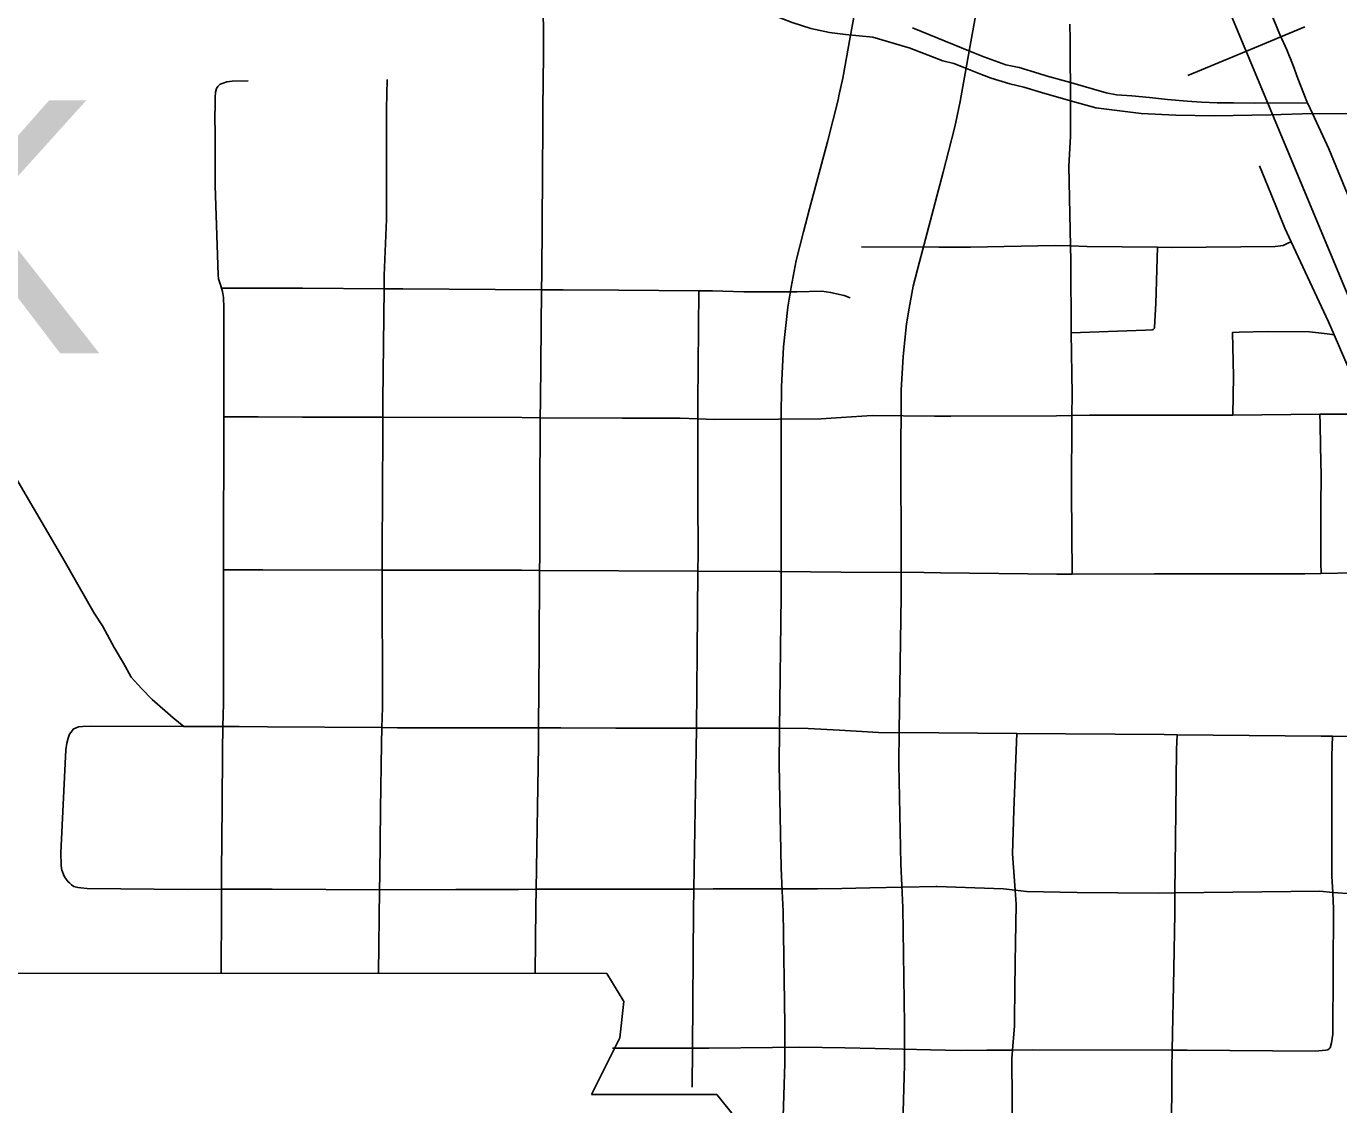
# Model space of a CAD drawing. Extents: x -19 to 366, y -4 to 359.
# Drawn here: x 154.466 to 154.984, y 193.246 to 193.673 of the extents above; entities that cross this region are included whole.
import ezdxf

# ---------------------------------------------------------------- set-up
doc = ezdxf.new("R2010")
doc.units = 0
for name, color, linetype in [('R_Border', 7, 'Continuous'), ('R_Contour Annot', 7, 'Continuous'), ('R_Fin Surface Annot', 7, 'Continuous'), ('R_Striping', 7, 'Continuous'), ('R_Water Annot', 7, 'Continuous'), ('Sheet Fence', 7, 'Continuous')]:
    doc.layers.add(name, color=color, linetype=linetype)

msp = doc.modelspace()

# ---------------------------------------------------------------- linework, layer by layer
at = {"layer": 'R_Contour Annot'}
for p, q in [((154.79266, 193.67628), (154.79123, 193.66839)), ((154.83782, 193.65994), (154.83927, 193.66795))]:
    msp.add_line(p, q, dxfattribs=at)
for points in [[(154.83927, 193.66795), (154.84058, 193.67527), (154.84177, 193.68054), (154.84306, 193.68841)], [(154.79123, 193.66839), (154.78831, 193.65215), (154.78682, 193.64523), (154.78646, 193.64367), (154.78224, 193.62699), (154.77519, 193.6006), (154.77282, 193.59145)], [(154.81864, 193.57954), (154.82098, 193.58854), (154.82807, 193.61509), (154.83246, 193.63245), (154.83302, 193.63483), (154.83477, 193.64298), (154.83782, 193.65994)], [(154.77282, 193.59145), (154.76986, 193.58012), (154.768, 193.56954)], [(154.81462, 193.56131), (154.81616, 193.57001), (154.81864, 193.57954)], [(154.768, 193.56954), (154.7666, 193.56171), (154.76496, 193.54601), (154.76407, 193.53028), (154.76403, 193.51815)], [(154.81138, 193.51801), (154.81141, 193.52887), (154.81217, 193.54222), (154.81351, 193.55508), (154.81462, 193.56131)], [(154.76403, 193.51815), (154.76399, 193.50931), (154.76403, 193.45698)], [(154.81138, 193.45703), (154.81134, 193.50921), (154.81138, 193.51801)], [(154.76403, 193.45698), (154.76403, 193.4477), (154.76333, 193.39481)], [(154.81067, 193.39418), (154.81138, 193.44738), (154.81138, 193.45703)], [(154.76333, 193.39481), (154.76313, 193.38097), (154.76395, 193.34001), (154.76437, 193.33085)], [(154.81167, 193.33303), (154.81127, 193.34157), (154.81049, 193.38111), (154.81067, 193.39418)], [(154.81277, 193.26897), (154.81273, 193.27827), (154.81205, 193.32438), (154.81167, 193.33303)], [(154.76437, 193.33085), (154.76472, 193.32298), (154.76539, 193.27782), (154.76542, 193.26878)], [(154.76542, 193.26878), (154.76545, 193.26272), (154.76474, 193.24173), (154.76302, 193.22046), (154.76162, 193.20995)], [(154.80855, 193.20366), (154.81012, 193.21541), (154.81203, 193.23902), (154.8128, 193.26203), (154.81277, 193.26897)]]:
    msp.add_lwpolyline(points, dxfattribs=at)
at = {"layer": 'R_Fin Surface Annot'}
for p, q in [((154.70175, 193.28728), (154.69511, 193.29835)), ((154.70015, 193.27286), (154.70175, 193.28728)), ((154.68894, 193.25043), (154.70015, 193.27286)), ((154.7386, 193.25043), (154.68894, 193.25043)), ((154.74501, 193.24242), (154.7386, 193.25043))]:
    msp.add_line(p, q, dxfattribs=at)
msp.add_lwpolyline([(154.40697, 193.29849), (154.69511, 193.29835)], dxfattribs=at)
at = {"layer": 'R_Striping'}
for points in [[(154.97206, 193.64245), (154.97183, 193.64292), (154.96822, 193.65202), (154.96638, 193.65721), (154.96383, 193.66341), (154.96116, 193.66941), (154.95902, 193.67456), (154.95667, 193.68031), (154.94895, 193.69824), (154.94484, 193.70816), (154.94168, 193.71575), (154.93865, 193.72284), (154.9316, 193.73929)], [(154.66984, 193.64998), (154.67002, 193.66224), (154.67002, 193.66941), (154.66985, 193.67959), (154.66965, 193.691), (154.66969, 193.69613), (154.66995, 193.70242), (154.67119, 193.70928), (154.67146, 193.71141), (154.67212, 193.71467), (154.67266, 193.71653), (154.67445, 193.72148)], [(154.81453, 193.66416), (154.81412, 193.66432), (154.80016, 193.66843), (154.78945, 193.66945), (154.78308, 193.67028), (154.77572, 193.67184), (154.7683, 193.67414), (154.76325, 193.67616), (154.75378, 193.68054), (154.75213, 193.68137), (154.74885, 193.68325)], [(154.87834, 193.65044), (154.86876, 193.65318), (154.86582, 193.65408), (154.85803, 193.65639), (154.85274, 193.65752), (154.84412, 193.66068), (154.83889, 193.66278), (154.81597, 193.67212)], [(154.87817, 193.67353), (154.87825, 193.66751), (154.87828, 193.66336), (154.87827, 193.6597), (154.87829, 193.65768), (154.87834, 193.65044)], [(154.87839, 193.64323), (154.8669, 193.64648), (154.85992, 193.64863), (154.85436, 193.64998), (154.84702, 193.65216), (154.84314, 193.65366), (154.83655, 193.65623), (154.83226, 193.65796), (154.82794, 193.65905), (154.81453, 193.66416)], [(154.54271, 193.56923), (154.54244, 193.57014), (154.54158, 193.57294), (154.54139, 193.57451), (154.54027, 193.60958), (154.54022, 193.63), (154.54015, 193.63712), (154.5402, 193.64102), (154.54019, 193.64458), (154.54039, 193.64666), (154.54079, 193.64818), (154.54132, 193.64896), (154.54226, 193.64982), (154.54334, 193.65026), (154.54481, 193.65076), (154.54694, 193.65107), (154.55324, 193.6511)], [(154.60816, 193.65172), (154.60799, 193.64008), (154.60797, 193.63203), (154.6079, 193.59633), (154.60705, 193.57414), (154.60699, 193.56893)], [(154.66929, 193.56854), (154.66936, 193.57495), (154.66971, 193.63388), (154.66973, 193.64083), (154.66984, 193.64998)], [(154.87839, 193.64323), (154.87834, 193.65044)], [(154.97206, 193.64245), (154.95098, 193.64231), (154.94281, 193.6424), (154.93632, 193.6425), (154.9302, 193.64278), (154.92453, 193.64311), (154.91676, 193.64376), (154.90954, 193.6446), (154.90265, 193.64521), (154.89653, 193.64564), (154.89246, 193.64641), (154.87834, 193.65044)], [(154.8784, 193.58589), (154.87774, 193.61739), (154.87839, 193.62909), (154.87841, 193.64012), (154.87839, 193.64323)], [(154.97398, 193.63829), (154.95756, 193.63769), (154.93522, 193.63737), (154.92005, 193.6376), (154.90627, 193.63822), (154.88835, 193.64042), (154.87839, 193.64323)], [(154.97398, 193.63829), (154.97206, 193.64245)], [(154.99454, 193.59007), (154.98049, 193.62421), (154.97398, 193.63829)], [(154.97398, 193.63829), (155.0364, 193.63781), (155.11739, 193.63736), (155.15689, 193.63738), (155.16559, 193.63714)], [(154.9656, 193.58754), (154.96309, 193.59296), (154.95757, 193.60661), (154.95303, 193.61752)], [(154.9656, 193.58754), (154.96452, 193.58707), (154.9624, 193.58612), (154.95929, 193.58566), (154.91849, 193.58527), (154.9128, 193.58535)], [(154.98262, 193.55074), (154.9804, 193.55587), (154.9656, 193.58754)], [(154.82631, 193.58538), (154.79573, 193.5855)], [(154.8784, 193.58589), (154.87214, 193.58606), (154.83877, 193.58534), (154.82631, 193.58538)], [(154.8784, 193.58589), (154.87853, 193.58005), (154.87867, 193.55159)], [(154.9128, 193.58535), (154.88487, 193.58572), (154.8784, 193.58589)], [(154.9128, 193.58535), (154.91205, 193.5631), (154.91164, 193.55374), (154.91158, 193.55342), (154.91131, 193.55306), (154.91103, 193.55286), (154.91063, 193.55276), (154.90803, 193.55263), (154.87867, 193.55159)], [(154.54366, 193.51832), (154.54364, 193.52442), (154.54365, 193.56155), (154.54346, 193.5655), (154.54308, 193.56794), (154.54271, 193.56923)], [(154.5748, 193.56917), (154.55569, 193.56916), (154.54271, 193.56923)], [(154.5748, 193.56917), (154.60699, 193.56893)], [(154.60645, 193.51817), (154.60644, 193.52481), (154.60699, 193.56893)], [(154.66929, 193.56854), (154.61438, 193.56888), (154.60699, 193.56893)], [(154.66874, 193.518), (154.66878, 193.52465), (154.66929, 193.56854)], [(154.69978, 193.56835), (154.67784, 193.56849), (154.66929, 193.56854)], [(154.73143, 193.56815), (154.69978, 193.56835)], [(154.73107, 193.5175), (154.73107, 193.52386), (154.73143, 193.56815)], [(154.76232, 193.56774), (154.7492, 193.56775), (154.7369, 193.56812), (154.73143, 193.56815)], [(154.79131, 193.56542), (154.78889, 193.56626), (154.78355, 193.56749), (154.78012, 193.56803), (154.77014, 193.56773), (154.76232, 193.56774)], [(154.87896, 193.51885), (154.87899, 193.52733), (154.87867, 193.55159)], [(154.94254, 193.51906), (154.94275, 193.53437), (154.94235, 193.55166), (154.94504, 193.55186), (154.95624, 193.55208), (154.97285, 193.55187), (154.97636, 193.55151), (154.97988, 193.55113), (154.98262, 193.55074)], [(154.9967, 193.51923), (154.99223, 193.52851), (154.98262, 193.55074)], [(154.91135, 193.51904), (154.88594, 193.51905), (154.87896, 193.51885)], [(154.94254, 193.51906), (154.93715, 193.51902), (154.91135, 193.51904)], [(154.977, 193.51933), (154.94254, 193.51906)], [(154.9967, 193.51923), (154.99525, 193.51945), (154.9877, 193.51942), (154.977, 193.51933)], [(154.97743, 193.45645), (154.97735, 193.46061), (154.97734, 193.48328), (154.97751, 193.495), (154.97716, 193.5068), (154.97701, 193.5156), (154.977, 193.51933)], [(154.54355, 193.45792), (154.54353, 193.46715), (154.54366, 193.51118), (154.54366, 193.51832)], [(154.57471, 193.51825), (154.55721, 193.51834), (154.54366, 193.51832)], [(154.60645, 193.51817), (154.57471, 193.51825)], [(154.60634, 193.48875), (154.60645, 193.51264), (154.60645, 193.51817)], [(154.66874, 193.518), (154.66142, 193.51803), (154.60645, 193.51817)], [(154.66862, 193.48642), (154.66874, 193.518)], [(154.7011, 193.51786), (154.66874, 193.518)], [(154.73107, 193.5175), (154.72403, 193.51776), (154.7011, 193.51786)], [(154.7311, 193.48641), (154.73107, 193.5175)], [(154.76293, 193.51747), (154.73761, 193.51726), (154.73107, 193.5175)], [(154.7877, 193.51808), (154.77986, 193.5176), (154.76293, 193.51747)], [(154.82459, 193.51866), (154.7999, 193.51881), (154.7877, 193.51808)], [(154.87896, 193.51885), (154.87278, 193.51867), (154.83103, 193.51862), (154.82459, 193.51866)], [(154.87906, 193.45616), (154.87882, 193.48862), (154.87896, 193.51885)], [(154.45121, 193.51231), (154.45212, 193.51036), (154.45822, 193.49968), (154.48006, 193.46251), (154.49241, 193.44073), (154.49566, 193.43575), (154.5003, 193.42714), (154.50399, 193.42091), (154.50695, 193.41537), (154.51104, 193.41097), (154.51527, 193.40659), (154.52365, 193.39936), (154.52786, 193.39591)], [(154.60622, 193.45774), (154.60619, 193.46498), (154.60634, 193.48875)], [(154.66849, 193.45765), (154.66851, 193.46329), (154.66862, 193.48642)], [(154.73107, 193.45734), (154.73113, 193.46418), (154.7311, 193.48641)], [(154.54351, 193.42675), (154.54357, 193.45247), (154.54355, 193.45792)], [(154.60622, 193.45774), (154.55901, 193.45792), (154.54355, 193.45792)], [(154.60614, 193.3955), (154.60638, 193.40347), (154.60622, 193.45774)], [(154.66849, 193.45765), (154.66138, 193.45768), (154.60622, 193.45774)], [(154.66849, 193.45765), (154.66828, 193.42669)], [(154.73107, 193.45734), (154.66849, 193.45765)], [(154.73077, 193.42534), (154.73107, 193.45734)], [(154.76319, 193.45718), (154.73107, 193.45734)], [(154.78771, 193.457), (154.76343, 193.45718), (154.76319, 193.45718)], [(154.82696, 193.45669), (154.82033, 193.45676), (154.78771, 193.457)], [(154.87906, 193.45616), (154.87297, 193.45615), (154.82696, 193.45669)], [(155.02394, 193.45823), (155.02158, 193.45786), (155.01903, 193.4577), (154.99715, 193.45682), (154.97743, 193.45645)], [(154.91153, 193.45622), (154.87906, 193.45616)], [(154.97743, 193.45645), (154.97099, 193.45633), (154.91153, 193.45622)], [(154.5433, 193.39589), (154.54345, 193.40504), (154.54351, 193.42675)], [(154.66808, 193.39536), (154.66828, 193.42669)], [(154.73049, 193.39527), (154.73077, 193.42534)], [(154.48018, 193.36511), (154.48124, 193.38667), (154.48161, 193.38938), (154.48207, 193.39137), (154.48261, 193.39294), (154.48362, 193.39426), (154.48407, 193.39482)], [(154.52786, 193.39591), (154.49124, 193.39607), (154.48778, 193.39593), (154.48622, 193.3958), (154.48428, 193.39505), (154.48407, 193.39482)], [(154.5433, 193.39589), (154.53489, 193.39588), (154.52786, 193.39591)], [(154.54293, 193.36453), (154.54313, 193.38638), (154.5433, 193.39589)], [(154.60614, 193.3955), (154.56087, 193.39583), (154.54976, 193.3959), (154.5433, 193.39589)], [(154.60559, 193.36328), (154.60593, 193.38907), (154.60614, 193.3955)], [(154.66808, 193.39536), (154.61235, 193.39544), (154.60614, 193.3955)], [(154.66712, 193.33158), (154.66803, 193.38827), (154.66808, 193.39536)], [(154.69856, 193.39532), (154.67689, 193.39535), (154.66808, 193.39536)], [(154.73049, 193.39527), (154.69856, 193.39532)], [(154.72945, 193.3317), (154.7304, 193.38703), (154.73049, 193.39527)], [(154.76253, 193.39522), (154.73049, 193.39527)], [(154.787, 193.3945), (154.77464, 193.3952), (154.76253, 193.39522)], [(154.8263, 193.39343), (154.80242, 193.39362), (154.787, 193.3945)], [(154.85709, 193.39318), (154.8263, 193.39343)], [(154.85601, 193.36285), (154.85709, 193.39318)], [(154.92053, 193.39266), (154.91535, 193.39271), (154.85709, 193.39318)], [(154.92004, 193.36235), (154.92031, 193.38678), (154.92053, 193.39266)], [(154.98199, 193.39207), (154.97749, 193.39208), (154.92053, 193.39266)], [(154.98172, 193.36137), (154.98175, 193.3843), (154.98199, 193.39207)], [(155.04162, 193.39214), (155.03703, 193.39213), (155.03467, 193.39187), (154.98199, 193.39207)], [(154.48213, 193.33452), (154.48132, 193.33555), (154.4807, 193.33656), (154.48025, 193.33749), (154.47984, 193.33848), (154.4796, 193.3392), (154.47949, 193.33984), (154.47937, 193.34131), (154.47923, 193.34599), (154.48018, 193.36511)], [(154.54271, 193.33161), (154.54272, 193.33839), (154.54293, 193.36453)], [(154.60517, 193.33144), (154.60526, 193.33725), (154.60559, 193.36328)], [(154.85646, 193.33123), (154.85539, 193.34557), (154.85601, 193.36285)], [(154.91968, 193.33014), (154.92004, 193.36235)], [(154.98203, 193.33037), (154.98168, 193.33673), (154.98172, 193.36137)], [(154.54271, 193.33161), (154.5294, 193.33152), (154.48967, 193.33194), (154.48706, 193.33216), (154.48597, 193.33229), (154.48437, 193.33275), (154.48347, 193.33334), (154.48257, 193.33416), (154.48213, 193.33452)], [(154.82553, 193.33268), (154.82518, 193.33269), (154.799, 193.33214), (154.78802, 193.33194)], [(154.85646, 193.33123), (154.85189, 193.33182), (154.82553, 193.33268)], [(154.54255, 193.29843), (154.54269, 193.32429), (154.54271, 193.33161)], [(154.60517, 193.33144), (154.56279, 193.3317), (154.54984, 193.33166), (154.54271, 193.33161)], [(154.60473, 193.2984), (154.60517, 193.33144)], [(154.63536, 193.33151), (154.60517, 193.33144)], [(154.66712, 193.33158), (154.66011, 193.33156), (154.63536, 193.33151)], [(154.66678, 193.29837), (154.667, 193.32441), (154.66712, 193.33158)], [(154.69781, 193.33164), (154.66712, 193.33158)], [(154.72945, 193.3317), (154.69781, 193.33164)], [(154.72892, 193.2688), (154.72931, 193.32316), (154.72945, 193.3317)], [(154.76062, 193.33174), (154.73706, 193.33172), (154.72945, 193.3317)], [(154.78802, 193.33194), (154.77829, 193.33176), (154.76062, 193.33174)], [(154.8565, 193.29995), (154.85653, 193.30261), (154.85689, 193.3257), (154.85646, 193.33123)], [(154.91968, 193.33014), (154.91319, 193.33007), (154.881, 193.3303), (154.86098, 193.33066), (154.85646, 193.33123)], [(154.91916, 193.30017), (154.91959, 193.32203), (154.91968, 193.33014)], [(154.98203, 193.33037), (154.97688, 193.33079), (154.91968, 193.33014)], [(155.04131, 193.3305), (155.03651, 193.33021), (155.03347, 193.32986), (154.98987, 193.32974), (154.98203, 193.33037)], [(154.98224, 193.29962), (154.98239, 193.32386), (154.98203, 193.33037)], [(154.85641, 193.29474), (154.8565, 193.29995)], [(154.91855, 193.26803), (154.91916, 193.30017)], [(154.98073, 193.26862), (154.98103, 193.26886), (154.98161, 193.27093), (154.9821, 193.27429), (154.98224, 193.29962)], [(154.85546, 193.26805), (154.85617, 193.27759), (154.85641, 193.29474)], [(154.72892, 193.2688), (154.69732, 193.26882)], [(154.7288, 193.25339), (154.72892, 193.2688)], [(154.7606, 193.26905), (154.73541, 193.26879), (154.72892, 193.2688)], [(154.7891, 193.26887), (154.77142, 193.26916), (154.7606, 193.26905)], [(154.82301, 193.26816), (154.80113, 193.26868), (154.7891, 193.26887)], [(154.85546, 193.26805), (154.84535, 193.268), (154.83488, 193.26789), (154.82301, 193.26816)], [(154.85548, 193.20569), (154.85554, 193.21535), (154.8552, 193.26473), (154.85546, 193.26805)], [(154.91855, 193.26803), (154.86351, 193.2681), (154.85546, 193.26805)], [(154.91819, 193.20509), (154.91841, 193.26094), (154.91855, 193.26803)], [(154.98073, 193.26862), (154.98015, 193.26815), (154.97928, 193.26798), (154.97515, 193.26765), (154.92455, 193.26802), (154.91855, 193.26803)]]:
    msp.add_lwpolyline(points, dxfattribs=at)
at = {"layer": 'R_Water Annot'}
for q in [(154.97097, 193.67246), (154.92482, 193.65323)]:
    msp.add_line((154.9479, 193.66284), q, dxfattribs=at)
for points in [[(154.78511, 194.0455), (154.79873, 194.01939), (154.82811, 193.94992), (154.91401, 193.74417), (154.99769, 193.54333), (155.01104, 193.51038), (155.11252, 193.27079), (155.16237, 193.1501), (155.1913, 193.08553), (155.2812, 192.87266), (155.34084, 192.73372), (155.35282, 192.70581)], [(154.91401, 193.74417), (154.99769, 193.54333), (155.01104, 193.51038), (155.11252, 193.27079), (155.16237, 193.1501), (155.1913, 193.08553), (155.2812, 192.87266), (155.34084, 192.73372), (155.35282, 192.70581)]]:
    msp.add_lwpolyline(points, dxfattribs=at)
at = {"layer": 'Sheet Fence'}
for points in [[(156.50946, 189.3937), (156.44759, 191.65634), (156.2114, 200.27623), (155.97446, 208.89626), (155.73678, 217.51643), (155.49836, 226.13674), (155.2592, 234.75719), (155.01929, 243.37778), (154.77865, 251.9985), (154.53727, 260.61937), (154.29515, 269.24038), (154.0523, 277.86152), (153.80871, 286.48281), (153.56438, 295.10424), (153.31933, 303.72581), (153.07354, 312.34752), (152.82702, 320.96938), (152.57978, 329.59137), (152.3318, 338.21351), (152.0831, 346.83579)], [(0, 189.51617), (7.11214, 189.52059), (14.22427, 189.53386), (21.33637, 189.55597), (28.44845, 189.58693), (35.56048, 189.62672), (42.67245, 189.67537), (49.78436, 189.73285), (56.89619, 189.79918), (64.00793, 189.87436), (71.11958, 189.95838), (78.23111, 190.05124), (85.34253, 190.15294), (92.45381, 190.26349), (99.56495, 190.38288), (106.67593, 190.51112), (113.78675, 190.6482), (120.89739, 190.79412), (128.00785, 190.94888), (135.11811, 191.11248), (142.22816, 191.28493), (149.33799, 191.46621), (156.44759, 191.65634), (163.55694, 191.85531), (170.66605, 192.06312), (177.77489, 192.27977), (184.88345, 192.50526), (191.99173, 192.73959), (199.09971, 192.98276), (206.20739, 193.23477), (213.31474, 193.49561), (220.42177, 193.7653), (227.52845, 194.04382), (234.63479, 194.33118), (241.74076, 194.62738), (248.84635, 194.93241), (255.95157, 195.24628), (263.05638, 195.56898), (270.16079, 195.90052), (277.26478, 196.24089), (284.36834, 196.5901), (291.47147, 196.94814), (298.57414, 197.31501), (305.67635, 197.69072), (312.77809, 198.07525), (319.87934, 198.46862), (326.9801, 198.87082), (334.08035, 199.28185), (341.18009, 199.7017)]]:
    msp.add_spline(points, degree=3, dxfattribs=at)

# ---------------------------------------------------------------- texts
at = {"layer": 'R_Border'}
msp.add_text('LITTLE ROCK', height=0.1, dxfattribs=at).set_placement((153.63401, 193.54339))

doc.saveas('drawing.dxf')
